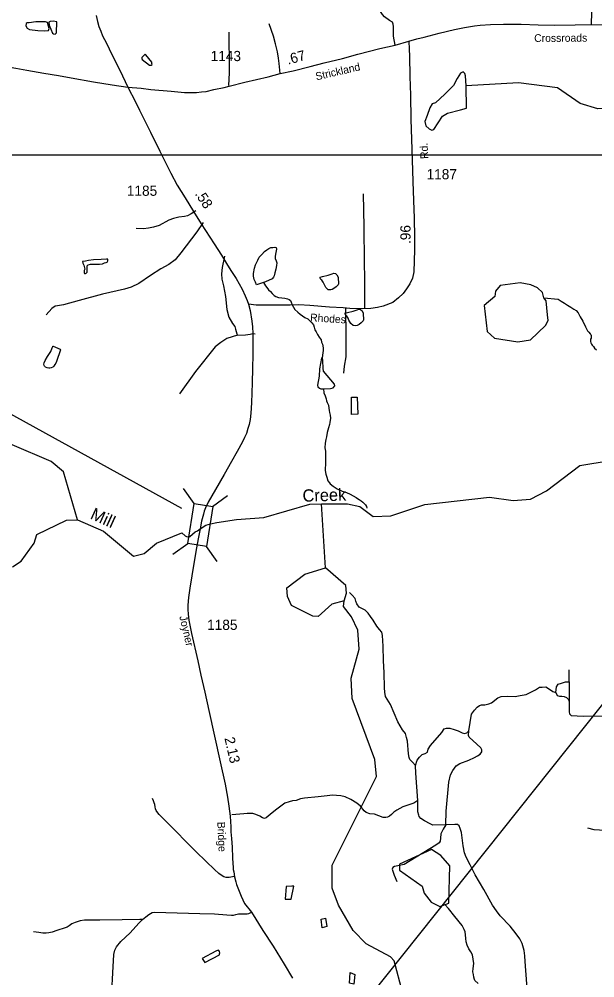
# Model space of a CAD drawing. Extents: x 2082433 to 2279600, y 546599 to 755198.
# Drawn here: x 2196086 to 2203135, y 575906 to 587641 of the extents above; entities that cross this region are included whole.
import ezdxf

# ---------------------------------------------------------------- set-up
doc = ezdxf.new("R2010")
doc.units = 0
for name, color, linetype in [('Exist Boundary Political Fire Districts', 7, 'Continuous'), ('Exist Hydrographic Creek Single Shore', 7, 'Continuous'), ('Exist Hydrographic Creek Single Shore Label', 7, 'Continuous'), ('Exist Hydrographic Misc Water Feature', 7, 'Continuous'), ('Exist Hydrographic Pond Under 1500 Sq Ft', 7, 'Continuous'), ('Exist Road Non-System Type 51', 7, 'Continuous'), ('Exist Road Secondary Mileage Hundredths English Label', 7, 'Continuous'), ('Exist Road Secondary Structure Standard Bridge CELL', 7, 'Continuous'), ('Exist Road Secondary Structure Standard Bridge Number Label', 7, 'Continuous'), ('Exist Road Secondary Type 51 Attributed', 7, 'Continuous'), ('Exist Road Secondary Type 51 Label', 7, 'Continuous'), ('Exist Road Secondary Type 51 Number Label', 7, 'Continuous'), ('Map Preparation Inset Cut Line', 7, 'Continuous')]:
    doc.layers.add(name, color=color, linetype=linetype)

msp = doc.modelspace()

# ---------------------------------------------------------------- linework, layer by layer
at = {"layer": 'Exist Boundary Political Fire Districts'}
msp.add_lwpolyline([(2194699, 569380), (2199775, 574917), (2207858, 585060)], dxfattribs=at)
at = {"layer": 'Exist Hydrographic Creek Single Shore'}
msp.add_line((2199836, 580923), (2199789, 581708), dxfattribs=at)
for points in [[(2205985, 583092), (2205914, 583383), (2205924, 583407), (2205895, 583492), (2205863, 583613), (2205830, 583748), (2205779, 583909), (2205723, 584050), (2205661, 584187), (2205611, 584238), (2205593, 584369), (2205236, 585485), (2204544, 585522), (2204526, 585696), (2204407, 586046), (2204247, 586276), (2204038, 586477), (2203745, 586575), (2203171, 586544), (2202954, 586610), (2202678, 586800), (2202202, 586862), (2201561, 586825)], [(2199079, 584417), (2199104, 584377), (2199120, 584355), (2199140, 584329), (2199162, 584309), (2199184, 584284), (2199208, 584258), (2199228, 584248), (2199260, 584236), (2199301, 584230), (2199340, 584225), (2199374, 584217), (2199393, 584211), (2199407, 584199), (2199415, 584177), (2199429, 584145), (2199447, 584115), (2199463, 584088), (2199498, 584054), (2199526, 584030), (2199556, 584010), (2199586, 583990), (2199620, 583973), (2199650, 583945), (2199672, 583925), (2199689, 583899), (2199698, 583873), (2199707, 583839), (2199723, 583812), (2199739, 583782), (2199760, 583750), (2199784, 583716), (2199790, 583688), (2199799, 583662), (2199806, 583642), (2199810, 583614), (2199809, 583586), (2199803, 583556), (2199797, 583496)], [(2202512, 584231), (2202685, 584212), (2202722, 584190), (2202764, 584164), (2202802, 584140), (2202842, 584117), (2202878, 584093), (2202906, 584075), (2202930, 584047), (2202955, 583999), (2202989, 583944), (2203020, 583876), (2203046, 583828), (2203062, 583808), (2203078, 583790), (2203086, 583780), (2203090, 583770), (2203090, 583753), (2203089, 583737), (2203084, 583725), (2203081, 583711), (2203083, 583694), (2203085, 583678), (2203093, 583665), (2203103, 583649), (2203117, 583633), (2203133, 583615), (2203157, 583593)], [(2199789, 581708), (2200105, 581708), (2200256, 581676), (2200423, 581554), (2200639, 581563), (2201055, 581699), (2201846, 581788), (2202137, 581749), (2202346, 581765), (2202545, 581866), (2202951, 582179), (2204066, 582360), (2204348, 582489), (2204472, 582588), (2204579, 582838), (2204720, 582930), (2204920, 582884), (2205061, 582927), (2205244, 583094), (2205376, 583160), (2205685, 583088), (2205985, 583092)], [(2199814, 583115), (2199816, 583066), (2199832, 583029), (2199845, 582994), (2199849, 582971), (2199857, 582947), (2199873, 582917), (2199880, 582881), (2199884, 582849), (2199888, 582825), (2199894, 582793), (2199898, 582757), (2199891, 582705), (2199887, 582679), (2199875, 582639), (2199859, 582581), (2199850, 582529), (2199842, 582497), (2199834, 582449), (2199831, 582395), (2199837, 582353), (2199837, 582303), (2199838, 582269), (2199838, 582215), (2199836, 582183), (2199835, 582151), (2199835, 582115), (2199841, 582073), (2199853, 582033), (2199864, 581991), (2199886, 581965), (2199894, 581953), (2199930, 581924), (2199982, 581894), (2200042, 581862), (2200093, 581847), (2200141, 581825), (2200177, 581806), (2200213, 581786), (2200241, 581766), (2200251, 581760), (2200273, 581746), (2200293, 581730), (2200313, 581708), (2200326, 581695), (2200338, 581675), (2200344, 581657)], [(2196800, 581513), (2196629, 582100), (2196478, 582225), (2196002, 582431)], [(2196800, 581513), (2197117, 581372), (2197486, 581066), (2197619, 581099), (2197768, 581228), (2198080, 581353), (2198119, 581316), (2198144, 581306), (2198176, 581310), (2198242, 581366), (2198268, 581378), (2198301, 581404), (2198371, 581449), (2198429, 581464), (2198508, 581481), (2198747, 581515), (2199082, 581542), (2199647, 581705), (2199789, 581708)], [(2196301, 581333), (2196666, 581509), (2196800, 581513)], [(2196004, 580939), (2196112, 581005), (2196269, 581225), (2196301, 581333)], [(2200606, 574305), (2200603, 574699), (2200692, 575048), (2200791, 575276), (2200779, 575732), (2200677, 576114), (2200635, 576164), (2200334, 576321), (2200175, 576485), (2199998, 576794), (2199921, 577002), (2199919, 577284), (2200461, 578372), (2200443, 578579), (2200163, 579326), (2200153, 579575), (2200251, 579928), (2200233, 580161), (2200156, 580327), (2200056, 580450), (2200064, 580519)], [(2201707, 575835), (2201667, 575872), (2201663, 575884), (2201653, 575912), (2201649, 575948), (2201640, 575980), (2201644, 576022), (2201652, 576080), (2201647, 576134), (2201637, 576186), (2201617, 576224), (2201594, 576262), (2201574, 576305), (2201560, 576347), (2201554, 576387), (2201553, 576431), (2201549, 576469), (2201537, 576499), (2201510, 576547), (2201419, 576656), (2201345, 576753), (2201300, 576802)]]:
    msp.add_lwpolyline(points, dxfattribs=at)
at = {"layer": 'Exist Hydrographic Misc Water Feature'}
for points in [[(2199426, 577026), (2199356, 577022), (2199343, 576868), (2199417, 576870), (2199450, 577028), (2199426, 577026)], [(2199836, 576635), (2199853, 576533), (2199797, 576519), (2199783, 576623), (2199836, 576635)], [(2200139, 575970), (2200195, 575946), (2200186, 575830), (2200132, 575840), (2200139, 575970)]]:
    msp.add_lwpolyline(points, dxfattribs=at)
at = {"layer": 'Exist Hydrographic Pond Under 1500 Sq Ft'}
for points in [[(2196291, 587609), (2196208, 587598), (2196183, 587598), (2196172, 587587), (2196168, 587558), (2196186, 587533), (2196212, 587515), (2196313, 587504), (2196400, 587500), (2196447, 587504), (2196454, 587526), (2196447, 587555), (2196432, 587602), (2196407, 587609)], [(2196547, 587608), (2196503, 587617), (2196467, 587615), (2196451, 587606), (2196453, 587569), (2196494, 587469), (2196508, 587460), (2196529, 587457), (2196542, 587475)], [(2197624, 587208), (2197589, 587174), (2197589, 587159), (2197593, 587149), (2197683, 587080), (2197693, 587079), (2197704, 587080), (2197713, 587087), (2197711, 587099), (2197710, 587115), (2197639, 587206), (2197630, 587209)], [(2199809, 583369), (2199805, 583459), (2199800, 583496), (2199793, 583497), (2199787, 583491), (2199763, 583363), (2199760, 583271), (2199738, 583161), (2199745, 583142), (2199765, 583123), (2199780, 583118), (2199804, 583115), (2199900, 583122), (2199932, 583130), (2199950, 583152), (2199948, 583172), (2199814, 583334)]]:
    msp.add_lwpolyline(points, close=True, dxfattribs=at)
for points in [[(2201561, 586825), (2201550, 586947), (2201544, 586977), (2201522, 586996), (2201491, 586981), (2201448, 586916), (2201403, 586829), (2201299, 586724), (2201185, 586619), (2201145, 586604), (2201114, 586557), (2201084, 586463), (2201052, 586390), (2201064, 586335), (2201108, 586298), (2201139, 586282), (2201163, 586289), (2201271, 586455), (2201333, 586492), (2201491, 586533), (2201562, 586554), (2201561, 586825)], [(2199079, 584417), (2198991, 584390), (2198979, 584424), (2198965, 584454), (2198955, 584494), (2198954, 584530), (2198966, 584592), (2198982, 584634), (2199007, 584690), (2199027, 584728), (2199059, 584762), (2199091, 584799), (2199120, 584819), (2199144, 584833), (2199168, 584845), (2199192, 584847), (2199216, 584850), (2199231, 584848), (2199234, 584848), (2199238, 584824), (2199234, 584806), (2199229, 584784), (2199223, 584742), (2199223, 584710), (2199235, 584682), (2199240, 584660), (2199236, 584626), (2199230, 584582), (2199217, 584538), (2199207, 584500), (2199199, 584482), (2199185, 584463), (2199141, 584443), (2199083, 584419), (2199079, 584417)], [(2196863, 584676), (2196868, 584654), (2196877, 584632), (2196884, 584614), (2196890, 584582), (2196884, 584564), (2196884, 584550), (2196882, 584538), (2196888, 584530), (2196898, 584530), (2196908, 584532), (2196918, 584543), (2196920, 584558), (2196918, 584595), (2196918, 584623), (2196932, 584635), (2196961, 584643), (2197027, 584641), (2197068, 584643), (2197105, 584648), (2197133, 584658), (2197153, 584662), (2197163, 584666), (2197173, 584682), (2197173, 584692), (2197171, 584702), (2197155, 584702), (2197091, 584699), (2196995, 584697), (2196937, 584687), (2196897, 584678), (2196863, 584676)], [(2199960, 584529), (2199978, 584513), (2199993, 584485), (2199993, 584457), (2199995, 584421), (2199997, 584401), (2199991, 584389), (2199969, 584365), (2199941, 584345), (2199920, 584331), (2199904, 584329), (2199869, 584330), (2199840, 584358), (2199819, 584396), (2199807, 584424), (2199791, 584447), (2199779, 584454), (2199771, 584469), (2199773, 584485), (2199799, 584490), (2199870, 584508), (2199920, 584522), (2199938, 584531), (2199960, 584529)], [(2202191, 583690), (2202349, 583716), (2202531, 583890), (2202564, 583951), (2202557, 584021), (2202541, 584193), (2202512, 584231), (2202493, 584295), (2202433, 584352), (2202353, 584389), (2202219, 584414), (2201978, 584380), (2201920, 584312), (2201912, 584247), (2201780, 584135), (2201815, 583819), (2201907, 583738), (2202191, 583690)], [(2200267, 584088), (2200285, 584072), (2200299, 584044), (2200299, 584016), (2200301, 583980), (2200303, 583961), (2200298, 583949), (2200275, 583924), (2200248, 583904), (2200226, 583890), (2200210, 583888), (2200176, 583890), (2200146, 583918), (2200125, 583955), (2200113, 583983), (2200097, 584007), (2200085, 584013), (2200077, 584029), (2200079, 584045), (2200105, 584049), (2200176, 584067), (2200226, 584082), (2200245, 584090), (2200267, 584088)], [(2196590, 583598), (2196591, 583592), (2196542, 583450), (2196534, 583430), (2196524, 583414), (2196512, 583395), (2196500, 583383), (2196480, 583373), (2196463, 583369), (2196448, 583371), (2196428, 583375), (2196408, 583383), (2196398, 583393), (2196392, 583403), (2196388, 583417), (2196392, 583435), (2196405, 583465), (2196433, 583511), (2196475, 583575), (2196489, 583620), (2196497, 583635), (2196500, 583639), (2196504, 583637), (2196587, 583602), (2196590, 583598)], [(2200224, 583013), (2200234, 582807), (2200156, 582803), (2200157, 583013), (2200224, 583013)], [(2199422, 580463), (2199372, 580572), (2199363, 580680), (2199586, 580846), (2199836, 580923)], [(2200064, 580519), (2200096, 580616), (2200087, 580708), (2199836, 580923)], [(2200064, 580519), (2199914, 580482), (2199748, 580331), (2199682, 580333), (2199422, 580463)], [(2201239, 576779), (2201347, 576819), (2201360, 577278), (2201251, 577402), (2201134, 577476), (2200744, 577297), (2200744, 577225), (2201020, 577026), (2201046, 576943), (2201130, 576833), (2201239, 576779)], [(2198328, 576143), (2198359, 576092), (2198538, 576187), (2198540, 576199), (2198542, 576213), (2198540, 576227), (2198532, 576241), (2198524, 576245), (2198494, 576231), (2198328, 576143)]]:
    msp.add_lwpolyline(points, dxfattribs=at)
at = {"layer": 'Exist Road Non-System Type 51'}
for q in [(2202822, 579677), (2202822, 579288)]:
    msp.add_line((2202820, 579530), q, dxfattribs=at)
for points in [[(2203094, 587575), (2203100, 587728), (2203098, 588008), (2203090, 588342), (2203087, 588685), (2203086, 588979), (2203087, 589248), (2203088, 589464)], [(2200689, 587325), (2200672, 587432), (2200672, 587501), (2200672, 587550), (2200667, 587581), (2200656, 587606), (2200623, 587626), (2200560, 587670), (2200534, 587699), (2200511, 587737), (2200502, 587781), (2200496, 587864), (2200467, 588033), (2200443, 588095), (2200435, 588131), (2200448, 588171), (2200463, 588218), (2200477, 588262), (2200488, 588307), (2200462, 588427), (2200384, 588692), (2200337, 588821), (2200268, 588936)], [(2199282, 586976), (2199271, 587100), (2199262, 587164), (2199250, 587240), (2199227, 587338), (2199200, 587432), (2199148, 587583)], [(2198655, 586830), (2198660, 586986), (2198661, 587166), (2198657, 587350), (2198658, 587484)], [(2200320, 584101), (2200318, 584464), (2200313, 584668), (2200310, 585098), (2200302, 585503)], [(2198249, 585294), (2198194, 585258), (2198149, 585234), (2198109, 585227), (2198040, 585218), (2197976, 585200), (2197920, 585180), (2197800, 585116), (2197733, 585096), (2197669, 585082), (2197609, 585073), (2197520, 585080)], [(2198341, 585151), (2198262, 585040), (2198066, 584782), (2197995, 584697), (2197919, 584639), (2197821, 584586), (2197694, 584504), (2197552, 584406), (2197458, 584361), (2197375, 584337), (2197106, 584275), (2196822, 584199), (2196628, 584145), (2196557, 584134), (2196528, 584128), (2196486, 584101), (2196415, 584023)], [(2198599, 584742), (2198573, 584602), (2198562, 584522), (2198566, 584459), (2198587, 584379), (2198611, 584246), (2198631, 584088), (2198653, 583994), (2198697, 583916), (2198728, 583881), (2198737, 583847), (2198743, 583818), (2198750, 583789), (2198761, 583774)], [(2200083, 584108), (2200087, 583761), (2200086, 583507), (2200064, 583393), (2200057, 583309)], [(2198761, 583774), (2198628, 583732), (2198554, 583683), (2198487, 583629), (2198244, 583327), (2198050, 583057)], [(2198761, 583774), (2198859, 583778), (2198915, 583787), (2198948, 583792), (2198976, 583789)], [(2200941, 578505), (2200902, 578545), (2200871, 578578), (2200862, 578605), (2200853, 578649), (2200842, 578805), (2200831, 578847), (2200815, 578898), (2200782, 578941), (2200722, 579041), (2200634, 579250), (2200574, 579348), (2200563, 579401), (2200559, 579455), (2200555, 579644), (2200549, 579786), (2200542, 579964), (2200535, 580096), (2200526, 580136), (2200499, 580169), (2200466, 580209), (2200423, 580285), (2200390, 580331), (2200359, 580369), (2200323, 580405), (2200251, 580445), (2200222, 580485), (2200209, 580518), (2200200, 580550), (2200164, 580592), (2200131, 580623)], [(2202656, 579397), (2202664, 579468), (2202686, 579499), (2202729, 579513), (2202775, 579530), (2202820, 579530)], [(2201592, 578930), (2201624, 579134), (2201660, 579181), (2201693, 579219), (2201724, 579239), (2201749, 579246), (2201789, 579248), (2201838, 579259), (2201871, 579274), (2201948, 579335), (2201988, 579348), (2202063, 579352), (2202159, 579350), (2202221, 579361), (2202295, 579375), (2202407, 579430), (2202456, 579464), (2202490, 579466), (2202534, 579468), (2202579, 579439), (2202619, 579412), (2202656, 579397)], [(2202656, 579397), (2202675, 579364), (2202702, 579355), (2202731, 579355), (2202758, 579350), (2202789, 579337), (2202811, 579312), (2202822, 579288)], [(2202822, 579288), (2202820, 579163), (2202827, 579137), (2202844, 579117), (2202991, 579110), (2203374, 579112), (2203541, 579105), (2203993, 579103), (2204216, 579096)], [(2200941, 578505), (2200961, 578569), (2200988, 578607), (2201023, 578640), (2201059, 578654), (2201088, 578669), (2201094, 578705), (2201121, 578749), (2201262, 578910), (2201291, 578952), (2201320, 578963), (2201358, 578961), (2201411, 578947), (2201460, 578930), (2201509, 578905), (2201540, 578896), (2201567, 578905), (2201592, 578930)], [(2201310, 577777), (2201316, 577948), (2201347, 578302), (2201366, 578389), (2201395, 578444), (2201439, 578502), (2201484, 578529), (2201591, 578571), (2201660, 578605), (2201700, 578623), (2201733, 578643), (2201750, 578671), (2201752, 578698), (2201739, 578723), (2201692, 578767), (2201596, 578852), (2201589, 578874), (2201592, 578930)], [(2200966, 578075), (2200942, 578413), (2200941, 578505)], [(2198720, 577145), (2198658, 577136), (2198620, 577134), (2198594, 577144), (2198558, 577162), (2198532, 577182), (2198479, 577233), (2198377, 577328), (2198250, 577451), (2198133, 577571), (2198006, 577700), (2197867, 577839), (2197801, 577906), (2197785, 577926), (2197764, 577956), (2197756, 577974), (2197750, 578000), (2197748, 578026), (2197740, 578050), (2197730, 578074), (2197721, 578100)], [(2199746, 578122), (2199582, 578106), (2199531, 578095), (2199480, 578075), (2199435, 578071), (2199391, 578060), (2199340, 578042), (2199243, 577971), (2199183, 577926), (2199134, 577886), (2199112, 577866), (2199089, 577857), (2199067, 577864), (2199034, 577884), (2198985, 577906), (2198947, 577919), (2198925, 577919), (2198880, 577919), (2198838, 577915), (2198689, 577902)], [(2200966, 578075), (2200919, 578046), (2200783, 577999), (2200709, 577959), (2200676, 577935), (2200647, 577904), (2200620, 577886), (2200598, 577873), (2200576, 577868), (2200545, 577870), (2200438, 577910), (2200382, 577915), (2200336, 577928), (2200309, 577950), (2200264, 578008), (2200220, 578044), (2200146, 578088), (2200080, 578120), (2200026, 578135), (2199971, 578137), (2199922, 578140), (2199859, 578133), (2199746, 578122)], [(2201310, 577777), (2201150, 577775), (2201119, 577793), (2201048, 577828), (2201003, 577857), (2200985, 577879), (2200979, 577897), (2200967, 577937), (2200966, 578075)], [(2201310, 577777), (2201279, 577726), (2201250, 577668), (2201246, 577617), (2201241, 577579), (2201228, 577557), (2201190, 577530), (2200801, 577292), (2200725, 577276), (2200683, 577270), (2200663, 577258), (2200654, 577234), (2200680, 577163), (2200709, 577085)], [(2202325, 575309), (2202302, 575832), (2202284, 576104), (2202279, 576175), (2202268, 576239), (2202245, 576328), (2202218, 576384), (2202174, 576446), (2202098, 576537), (2201976, 576664), (2201932, 576724), (2201883, 576796), (2201776, 576987), (2201670, 577167), (2201607, 577290), (2201561, 577383), (2201540, 577434), (2201525, 577521), (2201502, 577683), (2201486, 577735), (2201473, 577766), (2201455, 577784), (2201419, 577781), (2201310, 577777)], [(2204158, 577726), (2204098, 577735), (2204049, 577737), (2203923, 577732), (2203689, 577730), (2203542, 577724), (2203475, 577715), (2203411, 577708), (2203193, 577712), (2203126, 577719), (2203050, 577737)], [(2197597, 576618), (2197638, 576653), (2197673, 576681), (2197694, 576694), (2197715, 576707), (2197745, 576710), (2197883, 576705), (2198299, 576694), (2198479, 576691), (2198631, 576679), (2198686, 576672), (2198711, 576674), (2198738, 576681), (2198772, 576688), (2198852, 576690), (2198880, 576690), (2198899, 576692), (2198933, 576711)], [(2197597, 576618), (2197562, 576620), (2197346, 576615), (2197076, 576613), (2196885, 576612), (2196832, 576605), (2196771, 576584), (2196730, 576565), (2196697, 576544), (2196675, 576527), (2196649, 576516), (2196546, 576486), (2196491, 576463), (2196449, 576456), (2196415, 576452), (2196378, 576454), (2196327, 576462), (2196263, 576469)], [(2197222, 575738), (2197235, 575968), (2197245, 576191), (2197257, 576246), (2197280, 576285), (2197333, 576351), (2197444, 576457), (2197551, 576573), (2197597, 576618)]]:
    msp.add_lwpolyline(points, dxfattribs=at)
at = {"layer": 'Exist Road Secondary Structure Standard Bridge CELL'}
for p, q in [((2198231, 581713), (2198099, 581897)), ((2198455, 581677), (2198638, 581810)), ((2197967, 581092), (2198151, 581224)), ((2198512, 581004), (2198379, 581187))]:
    msp.add_line(p, q, dxfattribs=at)
msp.add_lwpolyline([(2198151, 581224), (2198230, 581714), (2198459, 581677), (2198379, 581187)], close=True, dxfattribs=at)
at = {"layer": 'Exist Road Secondary Structure Standard Bridge Number Label'}
msp.add_line((2198078, 581652), (2194780, 583467), dxfattribs=at)
at = {"layer": 'Exist Road Secondary Type 51 Attributed'}
for points in [[(2194045, 587669), (2194163, 587616), (2194321, 587542), (2194479, 587471), (2194616, 587412), (2194818, 587320), (2194932, 587267), (2195099, 587217), (2195146, 587206), (2195184, 587195), (2195313, 587168), (2195535, 587130), (2195658, 587109), (2195807, 587082), (2196047, 587041), (2196179, 587018), (2196390, 586979), (2196570, 586951), (2196724, 586923), (2196998, 586873), (2197224, 586838), (2197416, 586810)], [(2197029, 587688), (2197046, 587611), (2197063, 587550), (2197086, 587496), (2197108, 587439), (2197156, 587346), (2197221, 587207), (2197317, 587017), (2197416, 586810)], [(2200858, 587374), (2200954, 587400), (2201044, 587421), (2201231, 587470), (2201415, 587515), (2201540, 587540), (2201588, 587549), (2201638, 587556), (2201661, 587560), (2201731, 587568), (2201856, 587576), (2202018, 587581), (2202232, 587579), (2202443, 587571), (2202646, 587567), (2202896, 587571), (2203094, 587575), (2203244, 587574)], [(2197416, 586810), (2197581, 586796), (2197699, 586779), (2197948, 586761), (2198111, 586745), (2198257, 586745), (2198319, 586750), (2198375, 586758), (2198468, 586781), (2198596, 586806), (2198659, 586822), (2198851, 586870), (2199135, 586937), (2199282, 586976), (2199441, 587010), (2199649, 587063), (2199819, 587106), (2200046, 587162), (2200234, 587213), (2200503, 587283), (2200689, 587325), (2200858, 587374)], [(2200858, 587374), (2200863, 587276), (2200864, 587189), (2200869, 586941), (2200880, 586713), (2200883, 586415), (2200895, 586051), (2200907, 585654), (2200916, 585422), (2200923, 585204), (2200926, 584973), (2200928, 584818), (2200920, 584548), (2200901, 584472), (2200872, 584402), (2200830, 584339), (2200787, 584284), (2200733, 584230), (2200660, 584174), (2200544, 584129), (2200474, 584113), (2200391, 584101), (2200295, 584097), (2200137, 584100), (2200052, 584107), (2199885, 584116), (2199647, 584136), (2199510, 584143), (2199403, 584140), (2198989, 584142), (2198894, 584153)], [(2197416, 586810), (2197512, 586629), (2197561, 586526), (2197626, 586395), (2197693, 586257), (2197809, 586024), (2197942, 585757), (2198021, 585609), (2198118, 585453), (2198220, 585289), (2198316, 585138), (2198473, 584891), (2198562, 584752), (2198638, 584631), (2198686, 584551), (2198743, 584468), (2198815, 584337), (2198855, 584255), (2198878, 584198), (2198894, 584153)], [(2198894, 584153), (2198915, 584075), (2198936, 583946), (2198943, 583874), (2198948, 583792), (2198948, 583665), (2198949, 583537), (2198945, 583366), (2198941, 583191), (2198932, 582946), (2198924, 582819), (2198914, 582739), (2198901, 582679), (2198888, 582632), (2198868, 582571), (2198845, 582521), (2198820, 582469), (2198754, 582348), (2198687, 582227), (2198595, 582069), (2198490, 581882), (2198402, 581729), (2198370, 581659), (2198352, 581618), (2198342, 581581), (2198319, 581496), (2198301, 581404)], [(2198301, 581404), (2198279, 581279), (2198251, 581126), (2198201, 580825), (2198175, 580677), (2198161, 580562), (2198151, 580468), (2198152, 580416), (2198155, 580358), (2198164, 580286), (2198198, 580123), (2198274, 579787), (2198312, 579612), (2198358, 579402), (2198408, 579179), (2198478, 578863), (2198548, 578550), (2198609, 578278), (2198639, 578119), (2198653, 578006), (2198668, 577886), (2198677, 577753), (2198680, 577694), (2198685, 577612), (2198693, 577505), (2198699, 577374), (2198702, 577307), (2198706, 577262), (2198708, 577233), (2198713, 577204), (2198724, 577143), (2198739, 577081), (2198748, 577050), (2198772, 576986), (2198805, 576905), (2198846, 576816), (2198933, 576711), (2199072, 576485), (2199195, 576292), (2199331, 576072), (2199435, 575903)]]:
    msp.add_lwpolyline(points, dxfattribs=at)
at = {"layer": 'Map Preparation Inset Cut Line'}
msp.add_lwpolyline([(2133614, 585980), (2209297, 585980), (2209297, 557274), (2194089, 557271), (2194089, 546599), (2133614, 546599)], close=True, dxfattribs=at)

# ---------------------------------------------------------------- texts
at = {"layer": 'Exist Hydrographic Creek Single Shore Label'}
for s, rotation, p in [('Creek', 1.4759, (2199558, 581734)), ('Mill', 335.5092, (2196946, 581531))]:
    msp.add_text(s, height=150, rotation=rotation, dxfattribs=at).set_placement(p)
at = {"layer": 'Exist Road Secondary Mileage Hundredths English Label'}
for s, rotation, p in [('.67', 15.0464, (2199379, 587084)), ('.58', 303.4795, (2198233, 585502)), ('.96', 90, (2200879, 584889)), ('2.13', 282.9473, (2198599, 578839))]:
    msp.add_text(s, height=125, rotation=rotation, dxfattribs=at).set_placement(p)
at = {"layer": 'Exist Road Secondary Type 51 Label'}
for s, rotation, p in [('Crossroads', 0.4047, (2202393, 587362)), ('Strickland', 12.9203, (2199726, 586892)), ('Rd.', 92.4714, (2201096, 585932)), ('Rhodes', 356.3574, (2199647, 583944)), ('Joyner', 282.9554, (2198047, 580328)), ('Bridge', 272.6172, (2198512, 577814))]:
    msp.add_text(s, height=95, rotation=rotation, dxfattribs=at).set_placement(p)
at = {"layer": 'Exist Road Secondary Type 51 Number Label'}
for s, p in [('1143', (2198431, 587128)), ('1187', (2201075, 585681)), ('1185', (2197405, 585479)), ('1185', (2198388, 580165))]:
    msp.add_text(s, height=125, dxfattribs=at).set_placement(p)

doc.saveas('drawing.dxf')
